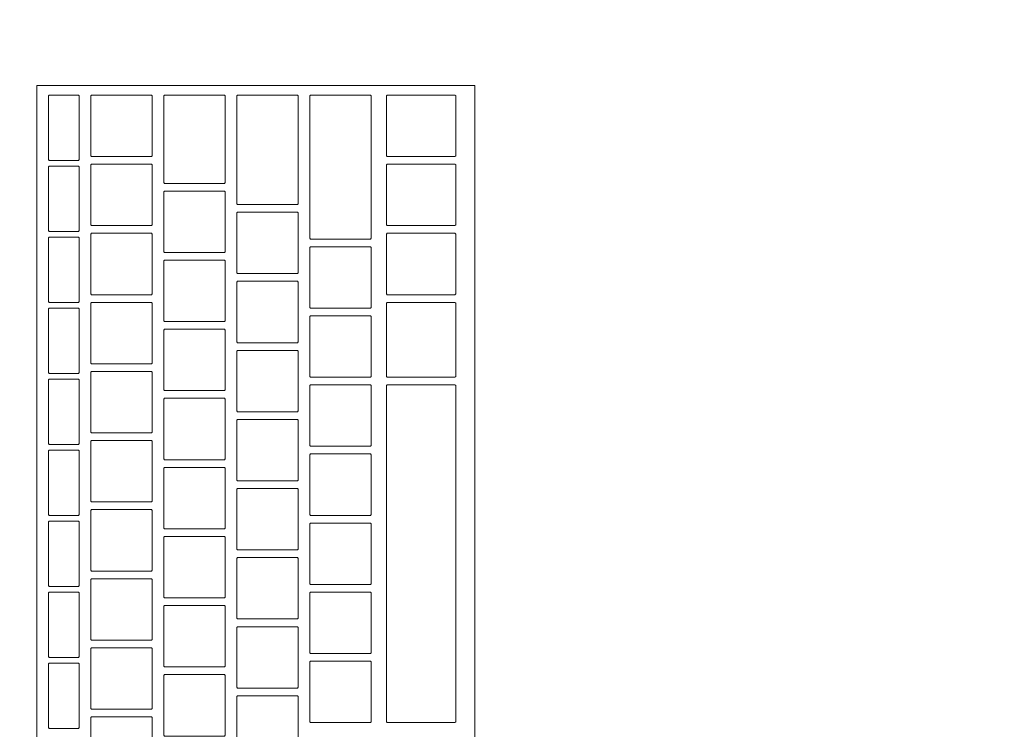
# Model space of a CAD drawing. Header units: metres. Extents: x -4 to 99, y -11 to 17.
# Tile 619 of 656: x 58.59 to 58.847, y 1.705 to 1.89. Entities that reach past the tile are written whole.
import ezdxf

# ---------------------------------------------------------------- set-up
doc = ezdxf.new("R2010")
doc.units = ezdxf.units.M
doc.header["$MEASUREMENT"] = 0
doc.linetypes.add('Wipeout_Contour', pattern=[1, 0, -1])
doc.layers.add('152 - Bemaßung_ Beschriftung.Ausbau', color=7, linetype='Continuous')
doc.layers.add('701 - Einrichtung.Möbel', color=7, linetype='Continuous')
doc.styles.add('ERSTELLTER_STIL_2', font='txt')
doc.dimstyles.new('ERSTELLTER_STIL__2', dxfattribs={"dimtxt": 0.1, "dimasz": 0.0532, "dimexe": 0.18, "dimexo": 0.0625, "dimgap": 0, "dimtad": 1, "dimtih": 1, "dimtoh": 1, "dimzin": 0, "dimdsep": 46, "dimtxsty": 'ERSTELLTER_STIL_2', "dimblk": 'ARROWHEAD_2', "dimblk1": 'ARROWHEAD_2', "dimblk2": 'ARROWHEAD_2', "dimcen": 0.09, "dimse1": 1, "dimse2": 1, "dimclrd": 7, "dimclre": 7, "dimclrt": 7, "dimazin": 0, "dimtfac": 1, "dimtdec": 4, "dimtmove": 0, "dimatfit": 3, "dimfxl": 1, "dimtolj": 1, "dimtzin": 0, "dimarcsym": 0})

# ---------------------------------------------------------------- blocks, each defined once
blk = doc.blocks.new('*D453')
at = {"layer": '152 - Bemaßung_ Beschriftung.Ausbau', "color": 7, "linetype": 'Continuous', "lineweight": 5}
for p, q in [((58.205, -4.6125), (58.205, -4.5075)), ((62.03503, -4.6125), (62.03503, -4.5075)), ((58.22521, -4.525), (58.18479, -4.595)), ((62.05523, -4.525), (62.01482, -4.595)), ((58.205, -4.56), (62.03503, -4.56))]:
    blk.add_line(p, q, dxfattribs=at)
at = {"layer": '152 - Bemaßung_ Beschriftung.Ausbau', "color": 7, "lineweight": 5, "insert": (59.98698, -4.54), "char_height": 0.1, "attachment_point": 7, "style": 'ERSTELLTER_STIL_2'}
blk.add_mtext('\\A1;{\\pql;\\fArial|b0|i0|c0|p38;3,83}', dxfattribs=at)
blk = doc.blocks.new('ARROWHEAD_2')
at = {"color": 0, "linetype": 'Continuous', "lineweight": 0}
for p, q in [((-0.3781, -0.655), (0.3781, 0.655)), ((0, 0), (-1, 0))]:
    blk.add_line(p, q, dxfattribs=at)

msp = doc.modelspace()

# ---------------------------------------------------------------- wipeouts: each hides what was drawn before it
at = {"color": 254, "linetype": 'Wipeout_Contour', "lineweight": 0, "ltscale": 355.776913}
msp.add_wipeout([(58.205, 3.00998), (58.205, 1.00998), (59.005, 1.00998), (59.005, 2.20998), (60.405, 2.20998), (60.405, 3.00998)], dxfattribs=at).dxf.layer = '701 - Einrichtung.Möbel'

# ---------------------------------------------------------------- next in the draw order: wipeouts: each hides what was drawn before it
at = {"color": 254, "linetype": 'Wipeout_Contour', "lineweight": 0, "ltscale": 234.720028}
msp.add_wipeout([(58.70891, 1.87312), (58.59491, 1.87312), (58.59491, 1.61112), (58.70891, 1.61112)], dxfattribs=at).dxf.layer = '701 - Einrichtung.Möbel'

# ---------------------------------------------------------------- next in the draw order: linework, layer by layer
at = {"layer": '701 - Einrichtung.Möbel', "color": 7, "linetype": 'Continuous', "lineweight": 5, "flags": 128}
msp.add_lwpolyline([(58.70891, 1.87312), (58.70891, 1.61112), (58.59491, 1.61112), (58.59491, 1.87312)], close=True, dxfattribs=at)

# ---------------------------------------------------------------- next in the draw order: wipeouts: each hides what was drawn before it
at = {"color": 254, "linetype": 'Wipeout_Contour', "lineweight": 0, "ltscale": 527.20466}
msp.add_wipeout([(58.60591, 1.86212), (58.60591, 1.87042), (58.60571, 1.87062), (58.59811, 1.87062), (58.59791, 1.87042), (58.59791, 1.85382), (58.59811, 1.85362), (58.60571, 1.85362), (58.60591, 1.85382)], dxfattribs=at).dxf.layer = '701 - Einrichtung.Möbel'
at = {"color": 254, "linetype": 'Wipeout_Contour', "lineweight": 0, "ltscale": 527.343678}
msp.add_wipeout([(58.62491, 1.86262), (58.62491, 1.87042), (58.62471, 1.87062), (58.60911, 1.87062), (58.60891, 1.87042), (58.60891, 1.85482), (58.60911, 1.85462), (58.62471, 1.85462), (58.62491, 1.85482)], dxfattribs=at).dxf.layer = '701 - Einrichtung.Möbel'
at = {"color": 254, "linetype": 'Wipeout_Contour', "lineweight": 0, "ltscale": 527.513863}
msp.add_wipeout([(58.64391, 1.85912), (58.64391, 1.87042), (58.64371, 1.87062), (58.62811, 1.87062), (58.62791, 1.87042), (58.62791, 1.84782), (58.62811, 1.84762), (58.64371, 1.84762), (58.64391, 1.84782)], dxfattribs=at).dxf.layer = '701 - Einrichtung.Möbel'
at = {"color": 254, "linetype": 'Wipeout_Contour', "lineweight": 0, "ltscale": 527.684163}
msp.add_wipeout([(58.66291, 1.85637), (58.66291, 1.87042), (58.66271, 1.87062), (58.64711, 1.87062), (58.64691, 1.87042), (58.64691, 1.84232), (58.64711, 1.84212), (58.66271, 1.84212), (58.66291, 1.84232)], dxfattribs=at).dxf.layer = '701 - Einrichtung.Möbel'
at = {"color": 254, "linetype": 'Wipeout_Contour', "lineweight": 0, "ltscale": 527.854045}
msp.add_wipeout([(58.68191, 1.85187), (58.68191, 1.87042), (58.68171, 1.87062), (58.66611, 1.87062), (58.66591, 1.87042), (58.66591, 1.83332), (58.66611, 1.83312), (58.68171, 1.83312), (58.68191, 1.83332)], dxfattribs=at).dxf.layer = '701 - Einrichtung.Möbel'
at = {"color": 254, "linetype": 'Wipeout_Contour', "lineweight": 0, "ltscale": 528.0463}
msp.add_wipeout([(58.70391, 1.86262), (58.70391, 1.87042), (58.70371, 1.87062), (58.68611, 1.87062), (58.68591, 1.87042), (58.68591, 1.85482), (58.68611, 1.85462), (58.70371, 1.85462), (58.70391, 1.85482)], dxfattribs=at).dxf.layer = '701 - Einrichtung.Möbel'
at = {"color": 254, "linetype": 'Wipeout_Contour', "lineweight": 0, "ltscale": 527.199393}
msp.add_wipeout([(58.60591, 1.84362), (58.60591, 1.85192), (58.60571, 1.85212), (58.59811, 1.85212), (58.59791, 1.85192), (58.59791, 1.83532), (58.59811, 1.83512), (58.60571, 1.83512), (58.60591, 1.83532)], dxfattribs=at).dxf.layer = '701 - Einrichtung.Möbel'
at = {"color": 254, "linetype": 'Wipeout_Contour', "lineweight": 0, "ltscale": 527.338554}
msp.add_wipeout([(58.62491, 1.84462), (58.62491, 1.85242), (58.62471, 1.85262), (58.60911, 1.85262), (58.60891, 1.85242), (58.60891, 1.83682), (58.60911, 1.83662), (58.62471, 1.83662), (58.62491, 1.83682)], dxfattribs=at).dxf.layer = '701 - Einrichtung.Möbel'
at = {"color": 254, "linetype": 'Wipeout_Contour', "lineweight": 0, "ltscale": 528.041182}
msp.add_wipeout([(58.70391, 1.84462), (58.70391, 1.85242), (58.70371, 1.85262), (58.68611, 1.85262), (58.68591, 1.85242), (58.68591, 1.83682), (58.68611, 1.83662), (58.70371, 1.83662), (58.70391, 1.83682)], dxfattribs=at).dxf.layer = '701 - Einrichtung.Möbel'
at = {"color": 254, "linetype": 'Wipeout_Contour', "lineweight": 0, "ltscale": 527.507484}
msp.add_wipeout([(58.64391, 1.83762), (58.64391, 1.84542), (58.64371, 1.84562), (58.62811, 1.84562), (58.62791, 1.84542), (58.62791, 1.82982), (58.62811, 1.82962), (58.64371, 1.82962), (58.64391, 1.82982)], dxfattribs=at).dxf.layer = '701 - Einrichtung.Möbel'
at = {"color": 254, "linetype": 'Wipeout_Contour', "lineweight": 0, "ltscale": 527.676846}
msp.add_wipeout([(58.66291, 1.83212), (58.66291, 1.83992), (58.66271, 1.84012), (58.64711, 1.84012), (58.64691, 1.83992), (58.64691, 1.82432), (58.64711, 1.82412), (58.66271, 1.82412), (58.66291, 1.82432)], dxfattribs=at).dxf.layer = '701 - Einrichtung.Möbel'
at = {"color": 254, "linetype": 'Wipeout_Contour', "lineweight": 0, "ltscale": 527.194179}
msp.add_wipeout([(58.60591, 1.82512), (58.60591, 1.83342), (58.60571, 1.83362), (58.59811, 1.83362), (58.59791, 1.83342), (58.59791, 1.81682), (58.59811, 1.81662), (58.60571, 1.81662), (58.60591, 1.81682)], dxfattribs=at).dxf.layer = '701 - Einrichtung.Möbel'
at = {"color": 254, "linetype": 'Wipeout_Contour', "lineweight": 0, "ltscale": 527.333478}
msp.add_wipeout([(58.62491, 1.82662), (58.62491, 1.83442), (58.62471, 1.83462), (58.60911, 1.83462), (58.60891, 1.83442), (58.60891, 1.81882), (58.60911, 1.81862), (58.62471, 1.81862), (58.62491, 1.81882)], dxfattribs=at).dxf.layer = '701 - Einrichtung.Möbel'
at = {"color": 254, "linetype": 'Wipeout_Contour', "lineweight": 0, "ltscale": 528.036114}
msp.add_wipeout([(58.70391, 1.82662), (58.70391, 1.83442), (58.70371, 1.83462), (58.68611, 1.83462), (58.68591, 1.83442), (58.68591, 1.81882), (58.68611, 1.81862), (58.70371, 1.81862), (58.70391, 1.81882)], dxfattribs=at).dxf.layer = '701 - Einrichtung.Möbel'
at = {"color": 254, "linetype": 'Wipeout_Contour', "lineweight": 0, "ltscale": 527.845233}
msp.add_wipeout([(58.68191, 1.82312), (58.68191, 1.83092), (58.68171, 1.83112), (58.66611, 1.83112), (58.66591, 1.83092), (58.66591, 1.81532), (58.66611, 1.81512), (58.68171, 1.81512), (58.68191, 1.81532)], dxfattribs=at).dxf.layer = '701 - Einrichtung.Möbel'
at = {"color": 254, "linetype": 'Wipeout_Contour', "lineweight": 0, "ltscale": 527.50243}
msp.add_wipeout([(58.64391, 1.81962), (58.64391, 1.82742), (58.64371, 1.82762), (58.62811, 1.82762), (58.62791, 1.82742), (58.62791, 1.81182), (58.62811, 1.81162), (58.64371, 1.81162), (58.64391, 1.81182)], dxfattribs=at).dxf.layer = '701 - Einrichtung.Möbel'
at = {"color": 254, "linetype": 'Wipeout_Contour', "lineweight": 0, "ltscale": 527.671809}
msp.add_wipeout([(58.66291, 1.81412), (58.66291, 1.82192), (58.66271, 1.82212), (58.64711, 1.82212), (58.64691, 1.82192), (58.64691, 1.80632), (58.64711, 1.80612), (58.66271, 1.80612), (58.66291, 1.80632)], dxfattribs=at).dxf.layer = '701 - Einrichtung.Möbel'
at = {"color": 254, "linetype": 'Wipeout_Contour', "lineweight": 0, "ltscale": 527.189018}
msp.add_wipeout([(58.60591, 1.80662), (58.60591, 1.81492), (58.60571, 1.81512), (58.59811, 1.81512), (58.59791, 1.81492), (58.59791, 1.79832), (58.59811, 1.79812), (58.60571, 1.79812), (58.60591, 1.79832)], dxfattribs=at).dxf.layer = '701 - Einrichtung.Möbel'
at = {"color": 254, "linetype": 'Wipeout_Contour', "lineweight": 0, "ltscale": 527.328453}
msp.add_wipeout([(58.62491, 1.80862), (58.62491, 1.81642), (58.62471, 1.81662), (58.60911, 1.81662), (58.60891, 1.81642), (58.60891, 1.80082), (58.60911, 1.80062), (58.62471, 1.80062), (58.62491, 1.80082)], dxfattribs=at).dxf.layer = '701 - Einrichtung.Möbel'
at = {"color": 254, "linetype": 'Wipeout_Contour', "lineweight": 0, "ltscale": 528.030759}
msp.add_wipeout([(58.70391, 1.80687), (58.70391, 1.81642), (58.70371, 1.81662), (58.68611, 1.81662), (58.68591, 1.81642), (58.68591, 1.79732), (58.68611, 1.79712), (58.70371, 1.79712), (58.70391, 1.79732)], dxfattribs=at).dxf.layer = '701 - Einrichtung.Möbel'
at = {"color": 254, "linetype": 'Wipeout_Contour', "lineweight": 0, "ltscale": 527.840222}
msp.add_wipeout([(58.68191, 1.80512), (58.68191, 1.81292), (58.68171, 1.81312), (58.66611, 1.81312), (58.66591, 1.81292), (58.66591, 1.79732), (58.66611, 1.79712), (58.68171, 1.79712), (58.68191, 1.79732)], dxfattribs=at).dxf.layer = '701 - Einrichtung.Möbel'
at = {"color": 254, "linetype": 'Wipeout_Contour', "lineweight": 0, "ltscale": 527.497426}
msp.add_wipeout([(58.64391, 1.80162), (58.64391, 1.80942), (58.64371, 1.80962), (58.62811, 1.80962), (58.62791, 1.80942), (58.62791, 1.79382), (58.62811, 1.79362), (58.64371, 1.79362), (58.64391, 1.79382)], dxfattribs=at).dxf.layer = '701 - Einrichtung.Möbel'
at = {"color": 254, "linetype": 'Wipeout_Contour', "lineweight": 0, "ltscale": 527.666821}
msp.add_wipeout([(58.66291, 1.79612), (58.66291, 1.80392), (58.66271, 1.80412), (58.64711, 1.80412), (58.64691, 1.80392), (58.64691, 1.78832), (58.64711, 1.78812), (58.66271, 1.78812), (58.66291, 1.78832)], dxfattribs=at).dxf.layer = '701 - Einrichtung.Möbel'
at = {"color": 254, "linetype": 'Wipeout_Contour', "lineweight": 0, "ltscale": 527.323477}
msp.add_wipeout([(58.62491, 1.79062), (58.62491, 1.79842), (58.62471, 1.79862), (58.60911, 1.79862), (58.60891, 1.79842), (58.60891, 1.78282), (58.60911, 1.78262), (58.62471, 1.78262), (58.62491, 1.78282)], dxfattribs=at).dxf.layer = '701 - Einrichtung.Möbel'
at = {"color": 254, "linetype": 'Wipeout_Contour', "lineweight": 0, "ltscale": 527.183909}
msp.add_wipeout([(58.60591, 1.78812), (58.60591, 1.79642), (58.60571, 1.79662), (58.59811, 1.79662), (58.59791, 1.79642), (58.59791, 1.77982), (58.59811, 1.77962), (58.60571, 1.77962), (58.60591, 1.77982)], dxfattribs=at).dxf.layer = '701 - Einrichtung.Möbel'
at = {"color": 254, "linetype": 'Wipeout_Contour', "lineweight": 0, "ltscale": 527.835261}
msp.add_wipeout([(58.68191, 1.78712), (58.68191, 1.79492), (58.68171, 1.79512), (58.66611, 1.79512), (58.66591, 1.79492), (58.66591, 1.77932), (58.66611, 1.77912), (58.68171, 1.77912), (58.68191, 1.77932)], dxfattribs=at).dxf.layer = '701 - Einrichtung.Möbel'
at = {"color": 254, "linetype": 'Wipeout_Contour', "lineweight": 0, "ltscale": 528.017363}
msp.add_wipeout([(58.70391, 1.75112), (58.70391, 1.79492), (58.70371, 1.79512), (58.68611, 1.79512), (58.68591, 1.79492), (58.68591, 1.70732), (58.68611, 1.70712), (58.70371, 1.70712), (58.70391, 1.70732)], dxfattribs=at).dxf.layer = '701 - Einrichtung.Möbel'
at = {"color": 254, "linetype": 'Wipeout_Contour', "lineweight": 0, "ltscale": 527.492471}
msp.add_wipeout([(58.64391, 1.78362), (58.64391, 1.79142), (58.64371, 1.79162), (58.62811, 1.79162), (58.62791, 1.79142), (58.62791, 1.77582), (58.62811, 1.77562), (58.64371, 1.77562), (58.64391, 1.77582)], dxfattribs=at).dxf.layer = '701 - Einrichtung.Möbel'
at = {"color": 254, "linetype": 'Wipeout_Contour', "lineweight": 0, "ltscale": 527.661883}
msp.add_wipeout([(58.66291, 1.77812), (58.66291, 1.78592), (58.66271, 1.78612), (58.64711, 1.78612), (58.64691, 1.78592), (58.64691, 1.77032), (58.64711, 1.77012), (58.66271, 1.77012), (58.66291, 1.77032)], dxfattribs=at).dxf.layer = '701 - Einrichtung.Möbel'
at = {"color": 254, "linetype": 'Wipeout_Contour', "lineweight": 0, "ltscale": 527.318552}
msp.add_wipeout([(58.62491, 1.77262), (58.62491, 1.78042), (58.62471, 1.78062), (58.60911, 1.78062), (58.60891, 1.78042), (58.60891, 1.76482), (58.60911, 1.76462), (58.62471, 1.76462), (58.62491, 1.76482)], dxfattribs=at).dxf.layer = '701 - Einrichtung.Möbel'
at = {"color": 254, "linetype": 'Wipeout_Contour', "lineweight": 0, "ltscale": 527.178853}
msp.add_wipeout([(58.60591, 1.76962), (58.60591, 1.77792), (58.60571, 1.77812), (58.59811, 1.77812), (58.59791, 1.77792), (58.59791, 1.76132), (58.59811, 1.76112), (58.60571, 1.76112), (58.60591, 1.76132)], dxfattribs=at).dxf.layer = '701 - Einrichtung.Möbel'
at = {"color": 254, "linetype": 'Wipeout_Contour', "lineweight": 0, "ltscale": 527.830349}
msp.add_wipeout([(58.68191, 1.76912), (58.68191, 1.77692), (58.68171, 1.77712), (58.66611, 1.77712), (58.66591, 1.77692), (58.66591, 1.76132), (58.66611, 1.76112), (58.68171, 1.76112), (58.68191, 1.76132)], dxfattribs=at).dxf.layer = '701 - Einrichtung.Möbel'
at = {"color": 254, "linetype": 'Wipeout_Contour', "lineweight": 0, "ltscale": 527.487566}
msp.add_wipeout([(58.64391, 1.76562), (58.64391, 1.77342), (58.64371, 1.77362), (58.62811, 1.77362), (58.62791, 1.77342), (58.62791, 1.75782), (58.62811, 1.75762), (58.64371, 1.75762), (58.64391, 1.75782)], dxfattribs=at).dxf.layer = '701 - Einrichtung.Möbel'
at = {"color": 254, "linetype": 'Wipeout_Contour', "lineweight": 0, "ltscale": 527.656995}
msp.add_wipeout([(58.66291, 1.76012), (58.66291, 1.76792), (58.66271, 1.76812), (58.64711, 1.76812), (58.64691, 1.76792), (58.64691, 1.75232), (58.64711, 1.75212), (58.66271, 1.75212), (58.66291, 1.75232)], dxfattribs=at).dxf.layer = '701 - Einrichtung.Möbel'
at = {"color": 254, "linetype": 'Wipeout_Contour', "lineweight": 0, "ltscale": 527.313675}
msp.add_wipeout([(58.62491, 1.75462), (58.62491, 1.76242), (58.62471, 1.76262), (58.60911, 1.76262), (58.60891, 1.76242), (58.60891, 1.74682), (58.60911, 1.74662), (58.62471, 1.74662), (58.62491, 1.74682)], dxfattribs=at).dxf.layer = '701 - Einrichtung.Möbel'
at = {"color": 254, "linetype": 'Wipeout_Contour', "lineweight": 0, "ltscale": 527.173849}
msp.add_wipeout([(58.60591, 1.75112), (58.60591, 1.75942), (58.60571, 1.75962), (58.59811, 1.75962), (58.59791, 1.75942), (58.59791, 1.74282), (58.59811, 1.74262), (58.60571, 1.74262), (58.60591, 1.74282)], dxfattribs=at).dxf.layer = '701 - Einrichtung.Möbel'
at = {"color": 254, "linetype": 'Wipeout_Contour', "lineweight": 0, "ltscale": 527.825488}
msp.add_wipeout([(58.68191, 1.75112), (58.68191, 1.75892), (58.68171, 1.75912), (58.66611, 1.75912), (58.66591, 1.75892), (58.66591, 1.74332), (58.66611, 1.74312), (58.68171, 1.74312), (58.68191, 1.74332)], dxfattribs=at).dxf.layer = '701 - Einrichtung.Möbel'
at = {"color": 254, "linetype": 'Wipeout_Contour', "lineweight": 0, "ltscale": 527.482711}
msp.add_wipeout([(58.64391, 1.74762), (58.64391, 1.75542), (58.64371, 1.75562), (58.62811, 1.75562), (58.62791, 1.75542), (58.62791, 1.73982), (58.62811, 1.73962), (58.64371, 1.73962), (58.64391, 1.73982)], dxfattribs=at).dxf.layer = '701 - Einrichtung.Möbel'
at = {"color": 254, "linetype": 'Wipeout_Contour', "lineweight": 0, "ltscale": 527.652156}
msp.add_wipeout([(58.66291, 1.74212), (58.66291, 1.74992), (58.66271, 1.75012), (58.64711, 1.75012), (58.64691, 1.74992), (58.64691, 1.73432), (58.64711, 1.73412), (58.66271, 1.73412), (58.66291, 1.73432)], dxfattribs=at).dxf.layer = '701 - Einrichtung.Möbel'
at = {"color": 254, "linetype": 'Wipeout_Contour', "lineweight": 0, "ltscale": 527.308849}
msp.add_wipeout([(58.62491, 1.73662), (58.62491, 1.74442), (58.62471, 1.74462), (58.60911, 1.74462), (58.60891, 1.74442), (58.60891, 1.72882), (58.60911, 1.72862), (58.62471, 1.72862), (58.62491, 1.72882)], dxfattribs=at).dxf.layer = '701 - Einrichtung.Möbel'
at = {"color": 254, "linetype": 'Wipeout_Contour', "lineweight": 0, "ltscale": 527.168898}
msp.add_wipeout([(58.60591, 1.73262), (58.60591, 1.74092), (58.60571, 1.74112), (58.59811, 1.74112), (58.59791, 1.74092), (58.59791, 1.72432), (58.59811, 1.72412), (58.60571, 1.72412), (58.60591, 1.72432)], dxfattribs=at).dxf.layer = '701 - Einrichtung.Möbel'
at = {"color": 254, "linetype": 'Wipeout_Contour', "lineweight": 0, "ltscale": 527.820676}
msp.add_wipeout([(58.68191, 1.73312), (58.68191, 1.74092), (58.68171, 1.74112), (58.66611, 1.74112), (58.66591, 1.74092), (58.66591, 1.72532), (58.66611, 1.72512), (58.68171, 1.72512), (58.68191, 1.72532)], dxfattribs=at).dxf.layer = '701 - Einrichtung.Möbel'
at = {"color": 254, "linetype": 'Wipeout_Contour', "lineweight": 0, "ltscale": 527.477905}
msp.add_wipeout([(58.64391, 1.72962), (58.64391, 1.73742), (58.64371, 1.73762), (58.62811, 1.73762), (58.62791, 1.73742), (58.62791, 1.72182), (58.62811, 1.72162), (58.64371, 1.72162), (58.64391, 1.72182)], dxfattribs=at).dxf.layer = '701 - Einrichtung.Möbel'
at = {"color": 254, "linetype": 'Wipeout_Contour', "lineweight": 0, "ltscale": 527.647368}
msp.add_wipeout([(58.66291, 1.72412), (58.66291, 1.73192), (58.66271, 1.73212), (58.64711, 1.73212), (58.64691, 1.73192), (58.64691, 1.71632), (58.64711, 1.71612), (58.66271, 1.71612), (58.66291, 1.71632)], dxfattribs=at).dxf.layer = '701 - Einrichtung.Möbel'
at = {"color": 254, "linetype": 'Wipeout_Contour', "lineweight": 0, "ltscale": 527.304072}
msp.add_wipeout([(58.62491, 1.71862), (58.62491, 1.72642), (58.62471, 1.72662), (58.60911, 1.72662), (58.60891, 1.72642), (58.60891, 1.71082), (58.60911, 1.71062), (58.62471, 1.71062), (58.62491, 1.71082)], dxfattribs=at).dxf.layer = '701 - Einrichtung.Möbel'
at = {"color": 254, "linetype": 'Wipeout_Contour', "lineweight": 0, "ltscale": 527.163999}
msp.add_wipeout([(58.60591, 1.71412), (58.60591, 1.72242), (58.60571, 1.72262), (58.59811, 1.72262), (58.59791, 1.72242), (58.59791, 1.70582), (58.59811, 1.70562), (58.60571, 1.70562), (58.60591, 1.70582)], dxfattribs=at).dxf.layer = '701 - Einrichtung.Möbel'
at = {"color": 254, "linetype": 'Wipeout_Contour', "lineweight": 0, "ltscale": 527.815913}
msp.add_wipeout([(58.68191, 1.71512), (58.68191, 1.72292), (58.68171, 1.72312), (58.66611, 1.72312), (58.66591, 1.72292), (58.66591, 1.70732), (58.66611, 1.70712), (58.68171, 1.70712), (58.68191, 1.70732)], dxfattribs=at).dxf.layer = '701 - Einrichtung.Möbel'
at = {"color": 254, "linetype": 'Wipeout_Contour', "lineweight": 0, "ltscale": 527.47315}
msp.add_wipeout([(58.64391, 1.71162), (58.64391, 1.71942), (58.64371, 1.71962), (58.62811, 1.71962), (58.62791, 1.71942), (58.62791, 1.70382), (58.62811, 1.70362), (58.64371, 1.70362), (58.64391, 1.70382)], dxfattribs=at).dxf.layer = '701 - Einrichtung.Möbel'
at = {"color": 254, "linetype": 'Wipeout_Contour', "lineweight": 0, "ltscale": 527.642628}
msp.add_wipeout([(58.66291, 1.70612), (58.66291, 1.71392), (58.66271, 1.71412), (58.64711, 1.71412), (58.64691, 1.71392), (58.64691, 1.69832), (58.64711, 1.69812), (58.66271, 1.69812), (58.66291, 1.69832)], dxfattribs=at).dxf.layer = '701 - Einrichtung.Möbel'
at = {"color": 254, "linetype": 'Wipeout_Contour', "lineweight": 0, "ltscale": 527.299345}
msp.add_wipeout([(58.62491, 1.70062), (58.62491, 1.70842), (58.62471, 1.70862), (58.60911, 1.70862), (58.60891, 1.70842), (58.60891, 1.69282), (58.60911, 1.69262), (58.62471, 1.69262), (58.62491, 1.69282)], dxfattribs=at).dxf.layer = '701 - Einrichtung.Möbel'

# ---------------------------------------------------------------- next in the draw order: linework, layer by layer
at = {"layer": '701 - Einrichtung.Möbel', "color": 7, "linetype": 'Continuous', "lineweight": 5, "flags": 128}
for points in [[(58.60591, 1.86212), (58.60591, 1.85382), (58.60571, 1.85362), (58.59811, 1.85362), (58.59791, 1.85382), (58.59791, 1.87042), (58.59811, 1.87062), (58.60571, 1.87062), (58.60591, 1.87042)], [(58.62491, 1.86262), (58.62491, 1.85482), (58.62471, 1.85462), (58.60911, 1.85462), (58.60891, 1.85482), (58.60891, 1.87042), (58.60911, 1.87062), (58.62471, 1.87062), (58.62491, 1.87042)], [(58.64391, 1.85912), (58.64391, 1.84782), (58.64371, 1.84762), (58.62811, 1.84762), (58.62791, 1.84782), (58.62791, 1.87042), (58.62811, 1.87062), (58.64371, 1.87062), (58.64391, 1.87042)], [(58.66291, 1.85637), (58.66291, 1.84232), (58.66271, 1.84212), (58.64711, 1.84212), (58.64691, 1.84232), (58.64691, 1.87042), (58.64711, 1.87062), (58.66271, 1.87062), (58.66291, 1.87042)], [(58.68191, 1.85187), (58.68191, 1.83332), (58.68171, 1.83312), (58.66611, 1.83312), (58.66591, 1.83332), (58.66591, 1.87042), (58.66611, 1.87062), (58.68171, 1.87062), (58.68191, 1.87042)], [(58.70391, 1.86262), (58.70391, 1.85482), (58.70371, 1.85462), (58.68611, 1.85462), (58.68591, 1.85482), (58.68591, 1.87042), (58.68611, 1.87062), (58.70371, 1.87062), (58.70391, 1.87042)], [(58.60591, 1.84362), (58.60591, 1.83532), (58.60571, 1.83512), (58.59811, 1.83512), (58.59791, 1.83532), (58.59791, 1.85192), (58.59811, 1.85212), (58.60571, 1.85212), (58.60591, 1.85192)], [(58.62491, 1.84462), (58.62491, 1.83682), (58.62471, 1.83662), (58.60911, 1.83662), (58.60891, 1.83682), (58.60891, 1.85242), (58.60911, 1.85262), (58.62471, 1.85262), (58.62491, 1.85242)], [(58.70391, 1.84462), (58.70391, 1.83682), (58.70371, 1.83662), (58.68611, 1.83662), (58.68591, 1.83682), (58.68591, 1.85242), (58.68611, 1.85262), (58.70371, 1.85262), (58.70391, 1.85242)], [(58.64391, 1.83762), (58.64391, 1.82982), (58.64371, 1.82962), (58.62811, 1.82962), (58.62791, 1.82982), (58.62791, 1.84542), (58.62811, 1.84562), (58.64371, 1.84562), (58.64391, 1.84542)], [(58.66291, 1.83212), (58.66291, 1.82432), (58.66271, 1.82412), (58.64711, 1.82412), (58.64691, 1.82432), (58.64691, 1.83992), (58.64711, 1.84012), (58.66271, 1.84012), (58.66291, 1.83992)], [(58.60591, 1.82512), (58.60591, 1.81682), (58.60571, 1.81662), (58.59811, 1.81662), (58.59791, 1.81682), (58.59791, 1.83342), (58.59811, 1.83362), (58.60571, 1.83362), (58.60591, 1.83342)], [(58.62491, 1.82662), (58.62491, 1.81882), (58.62471, 1.81862), (58.60911, 1.81862), (58.60891, 1.81882), (58.60891, 1.83442), (58.60911, 1.83462), (58.62471, 1.83462), (58.62491, 1.83442)], [(58.70391, 1.82662), (58.70391, 1.81882), (58.70371, 1.81862), (58.68611, 1.81862), (58.68591, 1.81882), (58.68591, 1.83442), (58.68611, 1.83462), (58.70371, 1.83462), (58.70391, 1.83442)], [(58.68191, 1.82312), (58.68191, 1.81532), (58.68171, 1.81512), (58.66611, 1.81512), (58.66591, 1.81532), (58.66591, 1.83092), (58.66611, 1.83112), (58.68171, 1.83112), (58.68191, 1.83092)], [(58.64391, 1.81962), (58.64391, 1.81182), (58.64371, 1.81162), (58.62811, 1.81162), (58.62791, 1.81182), (58.62791, 1.82742), (58.62811, 1.82762), (58.64371, 1.82762), (58.64391, 1.82742)], [(58.66291, 1.81412), (58.66291, 1.80632), (58.66271, 1.80612), (58.64711, 1.80612), (58.64691, 1.80632), (58.64691, 1.82192), (58.64711, 1.82212), (58.66271, 1.82212), (58.66291, 1.82192)], [(58.60591, 1.80662), (58.60591, 1.79832), (58.60571, 1.79812), (58.59811, 1.79812), (58.59791, 1.79832), (58.59791, 1.81492), (58.59811, 1.81512), (58.60571, 1.81512), (58.60591, 1.81492)], [(58.62491, 1.80862), (58.62491, 1.80082), (58.62471, 1.80062), (58.60911, 1.80062), (58.60891, 1.80082), (58.60891, 1.81642), (58.60911, 1.81662), (58.62471, 1.81662), (58.62491, 1.81642)], [(58.70391, 1.80687), (58.70391, 1.79732), (58.70371, 1.79712), (58.68611, 1.79712), (58.68591, 1.79732), (58.68591, 1.81642), (58.68611, 1.81662), (58.70371, 1.81662), (58.70391, 1.81642)], [(58.68191, 1.80512), (58.68191, 1.79732), (58.68171, 1.79712), (58.66611, 1.79712), (58.66591, 1.79732), (58.66591, 1.81292), (58.66611, 1.81312), (58.68171, 1.81312), (58.68191, 1.81292)], [(58.64391, 1.80162), (58.64391, 1.79382), (58.64371, 1.79362), (58.62811, 1.79362), (58.62791, 1.79382), (58.62791, 1.80942), (58.62811, 1.80962), (58.64371, 1.80962), (58.64391, 1.80942)], [(58.66291, 1.79612), (58.66291, 1.78832), (58.66271, 1.78812), (58.64711, 1.78812), (58.64691, 1.78832), (58.64691, 1.80392), (58.64711, 1.80412), (58.66271, 1.80412), (58.66291, 1.80392)], [(58.62491, 1.79062), (58.62491, 1.78282), (58.62471, 1.78262), (58.60911, 1.78262), (58.60891, 1.78282), (58.60891, 1.79842), (58.60911, 1.79862), (58.62471, 1.79862), (58.62491, 1.79842)], [(58.60591, 1.78812), (58.60591, 1.77982), (58.60571, 1.77962), (58.59811, 1.77962), (58.59791, 1.77982), (58.59791, 1.79642), (58.59811, 1.79662), (58.60571, 1.79662), (58.60591, 1.79642)], [(58.68191, 1.78712), (58.68191, 1.77932), (58.68171, 1.77912), (58.66611, 1.77912), (58.66591, 1.77932), (58.66591, 1.79492), (58.66611, 1.79512), (58.68171, 1.79512), (58.68191, 1.79492)], [(58.70391, 1.75112), (58.70391, 1.70732), (58.70371, 1.70712), (58.68611, 1.70712), (58.68591, 1.70732), (58.68591, 1.79492), (58.68611, 1.79512), (58.70371, 1.79512), (58.70391, 1.79492)], [(58.64391, 1.78362), (58.64391, 1.77582), (58.64371, 1.77562), (58.62811, 1.77562), (58.62791, 1.77582), (58.62791, 1.79142), (58.62811, 1.79162), (58.64371, 1.79162), (58.64391, 1.79142)], [(58.66291, 1.77812), (58.66291, 1.77032), (58.66271, 1.77012), (58.64711, 1.77012), (58.64691, 1.77032), (58.64691, 1.78592), (58.64711, 1.78612), (58.66271, 1.78612), (58.66291, 1.78592)], [(58.62491, 1.77262), (58.62491, 1.76482), (58.62471, 1.76462), (58.60911, 1.76462), (58.60891, 1.76482), (58.60891, 1.78042), (58.60911, 1.78062), (58.62471, 1.78062), (58.62491, 1.78042)], [(58.60591, 1.76962), (58.60591, 1.76132), (58.60571, 1.76112), (58.59811, 1.76112), (58.59791, 1.76132), (58.59791, 1.77792), (58.59811, 1.77812), (58.60571, 1.77812), (58.60591, 1.77792)], [(58.68191, 1.76912), (58.68191, 1.76132), (58.68171, 1.76112), (58.66611, 1.76112), (58.66591, 1.76132), (58.66591, 1.77692), (58.66611, 1.77712), (58.68171, 1.77712), (58.68191, 1.77692)], [(58.64391, 1.76562), (58.64391, 1.75782), (58.64371, 1.75762), (58.62811, 1.75762), (58.62791, 1.75782), (58.62791, 1.77342), (58.62811, 1.77362), (58.64371, 1.77362), (58.64391, 1.77342)], [(58.66291, 1.76012), (58.66291, 1.75232), (58.66271, 1.75212), (58.64711, 1.75212), (58.64691, 1.75232), (58.64691, 1.76792), (58.64711, 1.76812), (58.66271, 1.76812), (58.66291, 1.76792)], [(58.62491, 1.75462), (58.62491, 1.74682), (58.62471, 1.74662), (58.60911, 1.74662), (58.60891, 1.74682), (58.60891, 1.76242), (58.60911, 1.76262), (58.62471, 1.76262), (58.62491, 1.76242)], [(58.60591, 1.75112), (58.60591, 1.74282), (58.60571, 1.74262), (58.59811, 1.74262), (58.59791, 1.74282), (58.59791, 1.75942), (58.59811, 1.75962), (58.60571, 1.75962), (58.60591, 1.75942)], [(58.68191, 1.75112), (58.68191, 1.74332), (58.68171, 1.74312), (58.66611, 1.74312), (58.66591, 1.74332), (58.66591, 1.75892), (58.66611, 1.75912), (58.68171, 1.75912), (58.68191, 1.75892)], [(58.64391, 1.74762), (58.64391, 1.73982), (58.64371, 1.73962), (58.62811, 1.73962), (58.62791, 1.73982), (58.62791, 1.75542), (58.62811, 1.75562), (58.64371, 1.75562), (58.64391, 1.75542)], [(58.66291, 1.74212), (58.66291, 1.73432), (58.66271, 1.73412), (58.64711, 1.73412), (58.64691, 1.73432), (58.64691, 1.74992), (58.64711, 1.75012), (58.66271, 1.75012), (58.66291, 1.74992)], [(58.62491, 1.73662), (58.62491, 1.72882), (58.62471, 1.72862), (58.60911, 1.72862), (58.60891, 1.72882), (58.60891, 1.74442), (58.60911, 1.74462), (58.62471, 1.74462), (58.62491, 1.74442)], [(58.60591, 1.73262), (58.60591, 1.72432), (58.60571, 1.72412), (58.59811, 1.72412), (58.59791, 1.72432), (58.59791, 1.74092), (58.59811, 1.74112), (58.60571, 1.74112), (58.60591, 1.74092)], [(58.68191, 1.73312), (58.68191, 1.72532), (58.68171, 1.72512), (58.66611, 1.72512), (58.66591, 1.72532), (58.66591, 1.74092), (58.66611, 1.74112), (58.68171, 1.74112), (58.68191, 1.74092)], [(58.64391, 1.72962), (58.64391, 1.72182), (58.64371, 1.72162), (58.62811, 1.72162), (58.62791, 1.72182), (58.62791, 1.73742), (58.62811, 1.73762), (58.64371, 1.73762), (58.64391, 1.73742)], [(58.66291, 1.72412), (58.66291, 1.71632), (58.66271, 1.71612), (58.64711, 1.71612), (58.64691, 1.71632), (58.64691, 1.73192), (58.64711, 1.73212), (58.66271, 1.73212), (58.66291, 1.73192)], [(58.62491, 1.71862), (58.62491, 1.71082), (58.62471, 1.71062), (58.60911, 1.71062), (58.60891, 1.71082), (58.60891, 1.72642), (58.60911, 1.72662), (58.62471, 1.72662), (58.62491, 1.72642)], [(58.60591, 1.71412), (58.60591, 1.70582), (58.60571, 1.70562), (58.59811, 1.70562), (58.59791, 1.70582), (58.59791, 1.72242), (58.59811, 1.72262), (58.60571, 1.72262), (58.60591, 1.72242)], [(58.68191, 1.71512), (58.68191, 1.70732), (58.68171, 1.70712), (58.66611, 1.70712), (58.66591, 1.70732), (58.66591, 1.72292), (58.66611, 1.72312), (58.68171, 1.72312), (58.68191, 1.72292)], [(58.64391, 1.71162), (58.64391, 1.70382), (58.64371, 1.70362), (58.62811, 1.70362), (58.62791, 1.70382), (58.62791, 1.71942), (58.62811, 1.71962), (58.64371, 1.71962), (58.64391, 1.71942)], [(58.66291, 1.70612), (58.66291, 1.69832), (58.66271, 1.69812), (58.64711, 1.69812), (58.64691, 1.69832), (58.64691, 1.71392), (58.64711, 1.71412), (58.66271, 1.71412), (58.66291, 1.71392)], [(58.62491, 1.70062), (58.62491, 1.69282), (58.62471, 1.69262), (58.60911, 1.69262), (58.60891, 1.69282), (58.60891, 1.70842), (58.60911, 1.70862), (58.62471, 1.70862), (58.62491, 1.70842)]]:
    msp.add_lwpolyline(points, close=True, dxfattribs=at)

# ---------------------------------------------------------------- next in the draw order: dimensions: what is measured, and where the dimension line sits
at = {"layer": '152 - Bemaßung_ Beschriftung.Ausbau', "color": 7, "linetype": 'Continuous', "lineweight": 5}
dim = msp.add_linear_dim(base=(62.03503, -4.56), p1=(58.205, 3.25249), p2=(62.03503, 0.245), dimstyle='ERSTELLTER_STIL__2', dxfattribs=at)
dim.commit()
dim.dimension.update_dxf_attribs({"geometry": '*D453', "text_midpoint": (60.11687, -4.49), "dimtype": 160})

doc.saveas('drawing.dxf')
